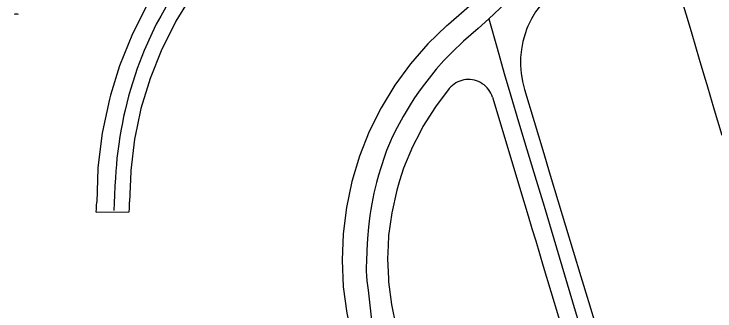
# Model space of a CAD drawing. Extents: x -2233 to 187241, y 4582 to 150524.
# Drawn here: x 109127 to 110191, y 56889 to 57339 of the extents above; entities that cross this region are included whole.
import ezdxf

# ---------------------------------------------------------------- set-up
doc = ezdxf.new("R2010")
doc.units = 0
for name, color, linetype in [('GE_X_CL_2000', 7, 'Continuous'), ('RW_X_Fee_RW', 7, 'Continuous'), ('TREES', 7, 'Continuous')]:
    doc.layers.add(name, color=color, linetype=linetype)

msp = doc.modelspace()

# ---------------------------------------------------------------- linework, layer by layer
at = {"layer": 'GE_X_CL_2000'}
for points in [[(110089.9, 57552.4), (110084.4, 57548), (110072.7, 57537.8), (110060.6, 57526.5), (110028.6, 57496), (110003, 57472.9), (109978.8, 57450.5), (109956.4, 57430.3), (109930.8, 57406.7), (109909.8, 57388.6), (109890.1, 57371.3), (109873, 57355.3), (109847.6, 57331.8)], [(109362.7, 57359.5), (109349.5, 57335.9), (109345.9, 57329.7), (109342.5, 57323.5), (109339.4, 57317.1), (109336.5, 57310.5), (109324.1, 57283.9), (109313.6, 57256.4), (109303.6, 57224.8), (109300.6, 57214.3), (109297.9, 57203.8), (109295.4, 57193.2), (109293.2, 57183.6), (109291.3, 57174), (109289.6, 57164.3), (109287.6, 57153.1), (109285.9, 57141.9), (109283.1, 57120.6), (109282.1, 57110.7), (109281.4, 57100.7), (109280.9, 57090.6), (109280, 57077.9), (109279.3, 57065.1), (109278.8, 57052.3), (109278.3, 57041.3)], [(109847.6, 57331.8), (109831.5, 57316.9), (109808.9, 57297.6), (109791.4, 57280.8), (109779.2, 57268.4), (109767.5, 57255.2), (109749.8, 57232.7), (109741.9, 57222.3), (109733.9, 57210.2), (109728.3, 57201.5), (109717.7, 57183.6), (109708.2, 57167), (109700.8, 57152.1), (109698.1, 57146.3), (109695.1, 57139.1), (109692.3, 57131.9), (109689.7, 57124.6), (109683.5, 57106), (109680.1, 57094.7), (109676.9, 57083.4), (109674.8, 57075.4), (109673, 57067.5), (109671.4, 57059.4), (109670.1, 57051.4), (109668.5, 57042.5), (109667.1, 57033.7), (109665.9, 57024.8), (109665, 57015.9), (109663.6, 56998.5), (109662.5, 56981), (109661.7, 56963.6), (109661.5, 56956.3), (109661.6, 56949.1), (109662, 56941.9), (109662.6, 56934.7), (109663.5, 56927.5), (109664.6, 56920.3), (109669.5, 56874.8)], [(109847.6, 57331.8), (109860, 57287.2), (109871.1, 57249), (109880.8, 57214.8), (109892.4, 57175.5), (109905.4, 57133.7), (109919.2, 57087.4), (109931.4, 57047.6), (109946.2, 56998.3), (109974.7, 56902.6), (109988.8, 56855.2)]]:
    msp.add_lwpolyline(points, dxfattribs=at)
at = {"layer": 'RW_X_Fee_RW'}
msp.add_line((109251.6, 57038.8), (109301.8, 57039.3), dxfattribs=at)
for points in [[(109783.9, 57321.7), (109786.3, 57323.8), (109829.7, 57362.2), (109874.7, 57401.9), (109919.6, 57441.7), (109964.6, 57481.4), (110009, 57520.7)], [(110112.6, 57452.7), (110132.6, 57385.6), (110144, 57347.3), (110146.9, 57337.7), (110155.5, 57309), (110161.2, 57289.8), (110166.9, 57270.6), (110175.5, 57241.9), (110178.3, 57232.3), (110189.8, 57194), (110201.2, 57155.6)], [(109390.3, 57442.2), (109358.6, 57400.3), (109330.6, 57355.7), (109306.7, 57309), (109286.9, 57260.2), (109273.4, 57216.2), (109271.5, 57210), (109261, 57160.9), (109260.5, 57158.6), (109254.1, 57106.4), (109254.1, 57104.6), (109252.3, 57053.9)], [(109942.6, 57369.9), (109933.8, 57361.4), (109925.8, 57352.1), (109918.6, 57342.2), (109912.3, 57331.7), (109907, 57320.7), (109905.5, 57316.8), (109902.7, 57309.2), (109899.3, 57297.4), (109897, 57285.4), (109895.8, 57273.2), (109895.7, 57261), (109896.6, 57248.8), (109897.5, 57243.2), (109898.5, 57236.7), (109901.6, 57224.8)], [(109391.2, 57358.3), (109372.4, 57328), (109357.5, 57298.5), (109351, 57285.5), (109333.3, 57241.3), (109331.3, 57234.9), (109319.5, 57195.8), (109313.7, 57168.5), (109309.7, 57149.2), (109303.9, 57101.9), (109303.9, 57100.5), (109302.3, 57054.3)], [(109783.9, 57321.7), (109755.1, 57293.7), (109728.7, 57263.5), (109705, 57231), (109684.1, 57196.7), (109666.1, 57160.8), (109651.3, 57123.5), (109639.7, 57085), (109631.4, 57045.7), (109626.4, 57005.8), (109624.8, 56965.7), (109626.6, 56925.6), (109631.8, 56885.7), (109640.4, 56846.5)], [(109853, 57212.8), (109851.9, 57215.9), (109850.6, 57218.9), (109849, 57221.7), (109847.1, 57224.4), (109845.1, 57227), (109842.8, 57229.3), (109840.4, 57231.4), (109837.7, 57233.4), (109834.9, 57235.1), (109832, 57236.5), (109829, 57237.7), (109825.8, 57238.6), (109822.6, 57239.3), (109819.4, 57239.6), (109816.1, 57239.7), (109812.9, 57239.5), (109809.6, 57239.1), (109806.5, 57238.3), (109803.4, 57237.3), (109800.3, 57236), (109797.5, 57234.5), (109794.7, 57232.7), (109792.2, 57230.7), (109789.8, 57228.5), (109787.6, 57226.1)], [(109787.6, 57226.1), (109766.4, 57198.3), (109747.6, 57168.7), (109743.1, 57159.9), (109731.5, 57137.6), (109718.2, 57105.3), (109715.2, 57095.7), (109712.2, 57086.2), (109707.7, 57071.9), (109700.1, 57037.8), (109695.5, 57003.1), (109694.8, 56988.1), (109693.9, 56968.1), (109695.1, 56938.2), (109695.3, 56933.2), (109699.7, 56898.5), (109701.8, 56888.7), (109707.1, 56864.3)], [(109901.6, 57224.8), (109916.4, 57175.9), (109929.4, 57132.8), (109940.9, 57094.5), (109952.5, 57056.2), (109964.1, 57017.9), (109975.6, 56979.6), (109987.2, 56941.3), (109998.8, 56903), (110010.3, 56864.8), (110021.9, 56826.5), (110033.5, 56788.2), (110045, 56749.9)], [(109853, 57212.8), (109887, 57100.3), (109895.6, 57071.6), (109907.2, 57033.3), (109913, 57014.1), (109918.8, 56995), (109930.3, 56956.7), (109941.9, 56918.4), (109953.5, 56880.1), (109965, 56841.8), (109976.6, 56803.5), (109988.2, 56765.2), (109999.7, 56727)], [(109251.6, 57038.8), (109252, 57043.8), (109252.2, 57048.8), (109252.3, 57053.9)], [(109301.8, 57039.3), (109302.1, 57044.3), (109302.3, 57049.3), (109302.3, 57054.3)]]:
    msp.add_lwpolyline(points, dxfattribs=at)
at = {"layer": 'TREES'}
msp.add_arc((109130.2, 57328.8), 10, 70.9825, 110.0175, dxfattribs=at)

doc.saveas('drawing.dxf')
